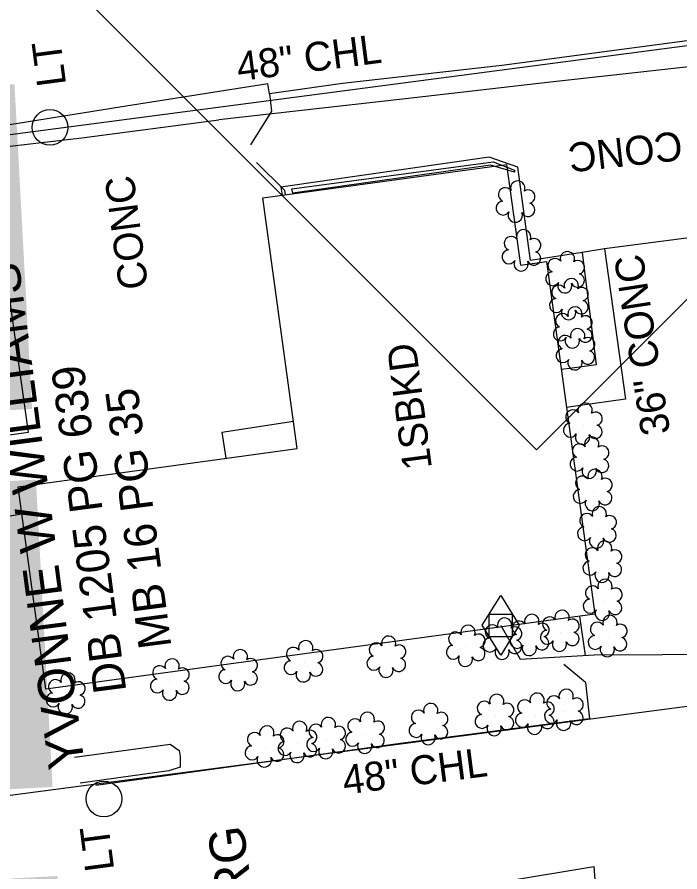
# Model space of a CAD drawing. Extents: x 2364404 to 2371833, y 798876 to 809754.
# Drawn here: x 2368307.8 to 2368399.1, y 807275.8 to 807393.5 of the extents above; entities that cross this region are included whole.
import ezdxf

# ---------------------------------------------------------------- set-up
doc = ezdxf.new("R2010")
doc.units = 0
for name, color, linetype in [('CTL Supplemental Horizontal and Vertical CELL', 7, 'Continuous'), ('Exist Building', 7, 'Continuous'), ('Exist Building Text', 7, 'Continuous'), ('Exist Horizontal Alignment Direction Label', 7, 'Continuous'), ('Exist Other Culture Area Outline', 7, 'Continuous'), ('Exist Other Culture Area Outline Text', 7, 'Continuous'), ('Exist Other Culture Fence Line', 7, 'Continuous'), ('Exist Other Culture Fence Line Text', 7, 'Continuous'), ('Exist Other Culture Gate', 7, 'Continuous'), ('Exist Property Deed Book Text', 7, 'Continuous'), ('Exist Property Line', 7, 'Continuous'), ('Exist Property Owner Text', 7, 'Continuous'), ('Exist Roads EOP Other', 7, 'Continuous'), ('Exist Roads EOP Other Text', 7, 'Continuous'), ('Exist Utilities Gas Meter CELL', 7, 'Continuous'), ('Exist Utilities Gas UG Line SUE LOS B', 7, 'Continuous'), ('Exist Utilities Other Pole CELL', 7, 'Continuous'), ('Exist Utilities Other Pole Text', 7, 'Continuous'), ('Exist Vegetation Hedge Row', 7, 'Continuous'), ('Exist Vegetation Shrub CELL', 7, 'Continuous')]:
    doc.layers.add(name, color=color, linetype=linetype)

msp = doc.modelspace()

# ---------------------------------------------------------------- linework, layer by layer
at = {"layer": 'CTL Supplemental Horizontal and Vertical CELL'}
msp.add_lwpolyline([(2368312.4, 807400.83), (2368379.23, 807467.66), (2368446.17, 807400.72), (2368379.35, 807333.89)], close=True, dxfattribs=at)
at = {"layer": 'Exist Building'}
for points in [[(2368387.38, 807311.28), (2368311.78, 807300.93), (2368307.96, 807328.82), (2368346.4, 807334.08), (2368341.67, 807368.58), (2368375.23, 807373.17), (2368377.13, 807359.32), (2368380.73, 807359.81)], [(2368309.35, 807336.29), (2368275.55, 807331.5), (2368271.32, 807361.32), (2368305.12, 807366.11)]]:
    msp.add_lwpolyline(points, close=True, dxfattribs=at)
at = {"layer": 'Exist Other Culture Area Outline'}
for points in [[(2368385.65, 807361.05), (2368387.58, 807345.6), (2368384.25, 807345.14), (2368382.77, 807344.94)], [(2368388.7, 807361.57), (2368391.59, 807340.86), (2368385.05, 807339.93), (2368383.48, 807339.72)]]:
    msp.add_lwpolyline(points, dxfattribs=at)
at = {"layer": 'Exist Other Culture Fence Line'}
for p, q in [((2368342.56, 807382.91), (2368342.87, 807380.52)), ((2368344.66, 807369.65), (2368344.75, 807369)), ((2368386.09, 807305.56), (2368385.34, 807311))]:
    msp.add_line(p, q, dxfattribs=at)
for points in [[(2368408.43, 807462), (2368410.22, 807447.2), (2368414.77, 807413.48), (2368417.34, 807392.49), (2368374.59, 807386.82), (2368352.65, 807384.34), (2368342.56, 807382.91), (2368342.36, 807384.28), (2368321.98, 807381.07), (2368304.49, 807378.27), (2368301.17, 807377.76)], [(2368386.1, 807301.88), (2368386.66, 807296.84), (2368360.64, 807293.47), (2368330.96, 807289.37), (2368318.67, 807287.69)]]:
    msp.add_lwpolyline(points, dxfattribs=at)
at = {"layer": 'Exist Other Culture Gate'}
for p, q in [((2368342.87, 807380.52), (2368339.98, 807375.89)), ((2368344.66, 807369.65), (2368340.77, 807373.44)), ((2368386.1, 807301.88), (2368383.13, 807304.35))]:
    msp.add_line(p, q, dxfattribs=at)
at = {"layer": 'Exist Property Line'}
for p, q in [((2368259.17, 807371.07), (2368424.73, 807392.82)), ((2368270.91, 807281.64), (2368436.37, 807303.37))]:
    msp.add_line(p, q, dxfattribs=at)
at = {"layer": 'Exist Roads EOP Other'}
for p, q in [((2368336.03, 807336.34), (2368345.88, 807337.84)), ((2368336.03, 807336.34), (2368336.54, 807332.73)), ((2368306.27, 807324.73), (2368308.48, 807325.07))]:
    msp.add_line(p, q, dxfattribs=at)
for points in [[(2368438.95, 807391.31), (2368438.75, 807392), (2368434.19, 807391.49), (2368427.7, 807389.98), (2368419.09, 807388.89), (2368409.49, 807387.63), (2368380.86, 807384.46), (2368361.31, 807382.22), (2368335.58, 807379.32)], [(2368301.21, 807376.54), (2368303.01, 807376.79), (2368303.22, 807375.29), (2368316.71, 807376.84), (2368335.58, 807379.32)], [(2368441.42, 807369.46), (2368434.29, 807367.88), (2368429.57, 807366.96), (2368416.95, 807365.23), (2368388.7, 807361.57), (2368385.65, 807361.05), (2368378.51, 807359.96), (2368376.79, 807372.8), (2368372.81, 807374.19), (2368344.15, 807370.04), (2368344.3, 807368.94)]]:
    msp.add_lwpolyline(points, dxfattribs=at)
at = {"layer": 'Exist Utilities Gas Meter CELL'}
msp.add_line((2368374.43, 807309.74), (2368374.43, 807309.74), dxfattribs=at)
for points in [[(2368371.89, 807309.74), (2368374.43, 807313.85), (2368376.96, 807309.74), (2368374.43, 807305.63), (2368371.89, 807309.74)], [(2368372.85, 807311.28), (2368376, 807311.28), (2368376, 807308.17), (2368372.85, 807308.17), (2368372.85, 807311.28)]]:
    msp.add_lwpolyline(points, dxfattribs=at)
at = {"layer": 'Exist Utilities Gas UG Line SUE LOS B'}
msp.add_lwpolyline([(2368374.42, 807309.72), (2368377.1, 807305.08), (2368387.28, 807305.67), (2368415.57, 807305.81), (2368438.51, 807306.72), (2368453.8, 807308.86), (2368476.58, 807310.74)], dxfattribs=at)
at = {"layer": 'Exist Utilities Other Pole CELL'}
for centre in [(2368312.34, 807378.29), (2368319.77, 807285.84)]:
    msp.add_circle(centre, 2.46, dxfattribs=at)
at = {"layer": 'Exist Vegetation Hedge Row'}
for points in [[(2368345.64, 807369.83), (2368373.36, 807373.53), (2368376.32, 807372.41), (2368376.34, 807372.13), (2368373.01, 807373.08), (2368345.78, 807369.24), (2368345.64, 807369.83)], [(2368315.74, 807291.57), (2368328.89, 807293.37), (2368330.14, 807292.49), (2368330.28, 807291.68), (2368330.29, 807290.19), (2368328.71, 807289.69), (2368316.52, 807287.98)], [(2368374.27, 807274.35), (2368387.26, 807276.54), (2368387.42, 807274.1), (2368374.63, 807272.16), (2368374.27, 807274.35)]]:
    msp.add_lwpolyline(points, dxfattribs=at)
at = {"layer": 'Exist Vegetation Shrub CELL'}
for p, q in [((2368376.55, 807367.89), (2368376.55, 807367.89)), ((2368377.36, 807361.18), (2368377.36, 807361.18)), ((2368383.38, 807358.16), (2368383.38, 807358.16)), ((2368383.9, 807354.46), (2368383.9, 807354.46)), ((2368384.42, 807350.56), (2368384.42, 807350.56)), ((2368384.79, 807347.56), (2368384.79, 807347.56)), ((2368385.82, 807337.3), (2368385.82, 807337.3)), ((2368386.74, 807332.64), (2368386.74, 807332.64)), ((2368387.17, 807328.19), (2368387.17, 807328.19)), ((2368387.76, 807323.05), (2368387.76, 807323.05)), ((2368388.5, 807318.32), (2368388.5, 807318.32)), ((2368388.54, 807313.07), (2368388.54, 807313.07)), ((2368378.48, 807308.23), (2368378.48, 807308.23)), ((2368382.64, 807308.8), (2368382.64, 807308.8)), ((2368389.23, 807308.08), (2368389.23, 807308.08)), ((2368369.69, 807306.73), (2368369.69, 807306.73)), ((2368374.74, 807307.72), (2368374.74, 807307.72)), ((2368347.35, 807304.61), (2368347.35, 807304.61)), ((2368358.75, 807305.23), (2368358.75, 807305.23)), ((2368338.34, 807303.37), (2368338.34, 807303.37)), ((2368328.93, 807302.08), (2368328.93, 807302.08)), ((2368314.58, 807300.17), (2368314.58, 807300.17)), ((2368373.65, 807297.21), (2368373.65, 807297.21)), ((2368379.21, 807297.38), (2368379.21, 807297.38)), ((2368383.21, 807297.93), (2368383.21, 807297.93)), ((2368364.56, 807295.96), (2368364.56, 807295.96)), ((2368350.45, 807294.03), (2368350.45, 807294.03)), ((2368355.82, 807294.76), (2368355.82, 807294.76)), ((2368341.98, 807292.87), (2368341.98, 807292.87)), ((2368346.5, 807293.49), (2368346.5, 807293.49))]:
    msp.add_line(p, q, dxfattribs=at)
for centre, radius, start, end in [((2368376.78, 807369.93), 0.99, 334.8391, 200.4717), ((2368375.07, 807369.02), 0.968, 35.8908, 245.4216), ((2368378.22, 807368.76), 0.929, 284.4567, 126.0861), ((2368374.75, 807367.18), 0.955, 95.1099, 327.9534), ((2368378.19, 807366.96), 0.937, 204.9913, 73.4601), ((2368376.42, 807366.2), 0.984, 151.2797, 21.387), ((2368375.87, 807362.31), 0.968, 35.8908, 245.4216), ((2368377.58, 807363.22), 0.99, 334.8391, 200.4717), ((2368379.03, 807362.05), 0.929, 284.4567, 126.0861), ((2368375.56, 807360.47), 0.955, 95.1099, 327.9534), ((2368378.99, 807360.25), 0.937, 204.9913, 73.4601), ((2368383.61, 807360.2), 0.99, 334.8391, 200.4717), ((2368377.23, 807359.49), 0.984, 151.2797, 21.387), ((2368381.9, 807359.28), 0.968, 35.8908, 245.4216), ((2368385.05, 807359.03), 0.929, 284.4567, 126.0861), ((2368381.58, 807357.45), 0.955, 95.1099, 327.9534), ((2368384.13, 807356.5), 0.99, 334.8391, 200.4717), ((2368385.02, 807357.23), 0.937, 204.9913, 73.4601), ((2368382.41, 807355.59), 0.968, 35.8908, 245.4216), ((2368383.25, 807356.47), 0.984, 151.2797, 21.387), ((2368385.57, 807355.33), 0.929, 284.4567, 126.0861), ((2368382.1, 807353.76), 0.955, 95.1099, 327.9534), ((2368385.53, 807353.54), 0.937, 204.9913, 73.4601), ((2368382.94, 807351.69), 0.968, 35.8908, 245.4216), ((2368383.77, 807352.78), 0.984, 151.2797, 21.387), ((2368384.65, 807352.6), 0.99, 334.8391, 200.4717), ((2368386.09, 807351.43), 0.929, 284.4567, 126.0861), ((2368382.62, 807349.85), 0.955, 95.1099, 327.9534), ((2368385.02, 807349.6), 0.99, 334.8391, 200.4717), ((2368386.06, 807349.63), 0.937, 204.9913, 73.4601), ((2368383.3, 807348.69), 0.968, 35.8908, 245.4216), ((2368384.29, 807348.88), 0.984, 151.2797, 21.387), ((2368386.46, 807348.43), 0.929, 284.4567, 126.0861), ((2368382.99, 807346.86), 0.955, 95.1099, 327.9534), ((2368386.42, 807346.63), 0.937, 204.9913, 73.4601), ((2368384.66, 807345.88), 0.984, 151.2797, 21.387), ((2368386.05, 807339.35), 0.99, 334.8391, 200.4717), ((2368384.34, 807338.43), 0.968, 35.8908, 245.4216), ((2368387.49, 807338.17), 0.929, 284.4567, 126.0861), ((2368384.02, 807336.6), 0.955, 95.1099, 327.9534), ((2368387.46, 807336.38), 0.937, 204.9913, 73.4601), ((2368385.69, 807335.62), 0.984, 151.2797, 21.387), ((2368386.97, 807334.68), 0.99, 334.8391, 200.4717), ((2368385.26, 807333.76), 0.968, 35.8908, 245.4216), ((2368388.41, 807333.5), 0.929, 284.4567, 126.0861), ((2368384.94, 807331.93), 0.955, 95.1099, 327.9534), ((2368388.37, 807331.71), 0.937, 204.9913, 73.4601), ((2368386.61, 807330.95), 0.984, 151.2797, 21.387), ((2368385.69, 807329.32), 0.968, 35.8908, 245.4216), ((2368387.4, 807330.23), 0.99, 334.8391, 200.4717), ((2368388.84, 807329.06), 0.929, 284.4567, 126.0861), ((2368385.37, 807327.48), 0.955, 95.1099, 327.9534), ((2368388.81, 807327.26), 0.937, 204.9913, 73.4601), ((2368387.04, 807326.5), 0.984, 151.2797, 21.387), ((2368387.99, 807325.09), 0.99, 334.8391, 200.4717), ((2368386.28, 807324.17), 0.968, 35.8908, 245.4216), ((2368389.43, 807323.92), 0.929, 284.4567, 126.0861), ((2368385.96, 807322.34), 0.955, 95.1099, 327.9534), ((2368389.4, 807322.12), 0.937, 204.9913, 73.4601), ((2368387.63, 807321.36), 0.984, 151.2797, 21.387), ((2368388.73, 807320.36), 0.99, 334.8391, 200.4717), ((2368387.02, 807319.44), 0.968, 35.8908, 245.4216), ((2368390.18, 807319.19), 0.929, 284.4567, 126.0861), ((2368386.7, 807317.61), 0.955, 95.1099, 327.9534), ((2368390.14, 807317.39), 0.937, 204.9913, 73.4601), ((2368388.38, 807316.63), 0.984, 151.2797, 21.387), ((2368388.77, 807315.11), 0.99, 334.8391, 200.4717), ((2368387.06, 807314.2), 0.968, 35.8908, 245.4216), ((2368390.22, 807313.94), 0.929, 284.4567, 126.0861), ((2368386.74, 807312.37), 0.955, 95.1099, 327.9534), ((2368390.18, 807312.14), 0.937, 204.9913, 73.4601), ((2368382.87, 807310.84), 0.99, 334.8391, 200.4717), ((2368388.42, 807311.39), 0.984, 151.2797, 21.387), ((2368374.96, 807309.76), 0.99, 334.8391, 200.4717), ((2368377, 807309.36), 0.968, 35.8908, 245.4216), ((2368378.71, 807310.27), 0.99, 334.8391, 200.4717), ((2368381.16, 807309.93), 0.968, 35.8908, 245.4216), ((2368384.31, 807309.67), 0.929, 284.4567, 126.0861), ((2368387.74, 807309.21), 0.968, 35.8908, 245.4216), ((2368389.46, 807310.12), 0.99, 334.8391, 200.4717), ((2368369.91, 807308.77), 0.99, 334.8391, 200.4717), ((2368373.25, 807308.84), 0.968, 35.8908, 245.4216), ((2368376.41, 807308.58), 0.929, 284.4567, 126.0861), ((2368380.16, 807309.1), 0.929, 284.4567, 126.0861), ((2368380.84, 807308.09), 0.955, 95.1099, 327.9534), ((2368390.9, 807308.95), 0.929, 284.4567, 126.0861), ((2368358.98, 807307.27), 0.99, 334.8391, 200.4717), ((2368368.2, 807307.85), 0.968, 35.8908, 245.4216), ((2368371.36, 807307.6), 0.929, 284.4567, 126.0861), ((2368372.93, 807307.01), 0.955, 95.1099, 327.9534), ((2368376.68, 807307.52), 0.955, 95.1099, 327.9534), ((2368380.12, 807307.3), 0.937, 204.9913, 73.4601), ((2368384.28, 807307.87), 0.937, 204.9913, 73.4601), ((2368387.43, 807307.38), 0.955, 95.1099, 327.9534), ((2368390.86, 807307.15), 0.937, 204.9913, 73.4601), ((2368345.87, 807305.73), 0.968, 35.8908, 245.4216), ((2368347.58, 807306.65), 0.99, 334.8391, 200.4717), ((2368357.27, 807306.36), 0.968, 35.8908, 245.4216), ((2368360.42, 807306.1), 0.929, 284.4567, 126.0861), ((2368367.89, 807306.02), 0.955, 95.1099, 327.9534), ((2368371.32, 807305.8), 0.937, 204.9913, 73.4601), ((2368376.37, 807306.79), 0.937, 204.9913, 73.4601), ((2368378.36, 807306.55), 0.984, 151.2797, 21.387), ((2368382.51, 807307.12), 0.984, 151.2797, 21.387), ((2368389.1, 807306.4), 0.984, 151.2797, 21.387), ((2368336.86, 807304.5), 0.968, 35.8908, 245.4216), ((2368338.57, 807305.41), 0.99, 334.8391, 200.4717), ((2368349.02, 807305.48), 0.929, 284.4567, 126.0861), ((2368356.95, 807304.52), 0.955, 95.1099, 327.9534), ((2368369.56, 807305.04), 0.984, 151.2797, 21.387), ((2368374.61, 807306.03), 0.984, 151.2797, 21.387), ((2368329.16, 807304.13), 0.99, 334.8391, 200.4717), ((2368340.01, 807304.24), 0.929, 284.4567, 126.0861), ((2368345.55, 807303.9), 0.955, 95.1099, 327.9534), ((2368348.99, 807303.68), 0.937, 204.9913, 73.4601), ((2368360.39, 807304.3), 0.937, 204.9913, 73.4601), ((2368314.81, 807302.21), 0.99, 334.8391, 200.4717), ((2368327.45, 807303.21), 0.968, 35.8908, 245.4216), ((2368330.61, 807302.95), 0.929, 284.4567, 126.0861), ((2368336.54, 807302.67), 0.955, 95.1099, 327.9534), ((2368339.98, 807302.44), 0.937, 204.9913, 73.4601), ((2368347.22, 807302.92), 0.984, 151.2797, 21.387), ((2368358.62, 807303.55), 0.984, 151.2797, 21.387), ((2368313.1, 807301.29), 0.968, 35.8908, 245.4216), ((2368316.25, 807301.03), 0.929, 284.4567, 126.0861), ((2368327.13, 807301.38), 0.955, 95.1099, 327.9534), ((2368330.57, 807301.16), 0.937, 204.9913, 73.4601), ((2368338.21, 807301.69), 0.984, 151.2797, 21.387), ((2368328.81, 807300.4), 0.984, 151.2797, 21.387), ((2368383.44, 807299.97), 0.99, 334.8391, 200.4717), ((2368312.78, 807299.46), 0.955, 95.1099, 327.9534), ((2368316.22, 807299.24), 0.937, 204.9913, 73.4601), ((2368373.88, 807299.25), 0.99, 334.8391, 200.4717), ((2368379.44, 807299.42), 0.99, 334.8391, 200.4717), ((2368381.73, 807299.06), 0.968, 35.8908, 245.4216), ((2368384.88, 807298.8), 0.929, 284.4567, 126.0861), ((2368314.45, 807298.48), 0.984, 151.2797, 21.387), ((2368364.79, 807298), 0.99, 334.8391, 200.4717), ((2368372.16, 807298.33), 0.968, 35.8908, 245.4216), ((2368375.32, 807298.08), 0.929, 284.4567, 126.0861), ((2368377.72, 807298.51), 0.968, 35.8908, 245.4216), ((2368380.88, 807298.25), 0.929, 284.4567, 126.0861), ((2368356.04, 807296.8), 0.99, 334.8391, 200.4717), ((2368363.08, 807297.09), 0.968, 35.8908, 245.4216), ((2368366.23, 807296.83), 0.929, 284.4567, 126.0861), ((2368371.85, 807296.5), 0.955, 95.1099, 327.9534), ((2368377.41, 807296.68), 0.955, 95.1099, 327.9534), ((2368380.84, 807296.45), 0.937, 204.9913, 73.4601), ((2368381.41, 807297.23), 0.955, 95.1099, 327.9534), ((2368384.85, 807297), 0.937, 204.9913, 73.4601), ((2368346.73, 807295.53), 0.99, 334.8391, 200.4717), ((2368348.97, 807295.16), 0.968, 35.8908, 245.4216), ((2368350.68, 807296.07), 0.99, 334.8391, 200.4717), ((2368354.33, 807295.89), 0.968, 35.8908, 245.4216), ((2368357.49, 807295.63), 0.929, 284.4567, 126.0861), ((2368362.76, 807295.26), 0.955, 95.1099, 327.9534), ((2368375.28, 807296.28), 0.937, 204.9913, 73.4601), ((2368379.08, 807295.7), 0.984, 151.2797, 21.387), ((2368383.08, 807296.25), 0.984, 151.2797, 21.387), ((2368340.5, 807294), 0.968, 35.8908, 245.4216), ((2368342.21, 807294.91), 0.99, 334.8391, 200.4717), ((2368345.02, 807294.62), 0.968, 35.8908, 245.4216), ((2368348.17, 807294.36), 0.929, 284.4567, 126.0861), ((2368352.12, 807294.9), 0.929, 284.4567, 126.0861), ((2368354.02, 807294.06), 0.955, 95.1099, 327.9534), ((2368366.2, 807295.03), 0.937, 204.9913, 73.4601), ((2368373.52, 807295.52), 0.984, 151.2797, 21.387), ((2368343.65, 807293.74), 0.929, 284.4567, 126.0861), ((2368344.7, 807292.78), 0.955, 95.1099, 327.9534), ((2368348.65, 807293.33), 0.955, 95.1099, 327.9534), ((2368352.09, 807293.1), 0.937, 204.9913, 73.4601), ((2368357.45, 807293.84), 0.937, 204.9913, 73.4601), ((2368364.43, 807294.28), 0.984, 151.2797, 21.387), ((2368340.18, 807292.17), 0.955, 95.1099, 327.9534), ((2368343.62, 807291.94), 0.937, 204.9913, 73.4601), ((2368348.14, 807292.56), 0.937, 204.9913, 73.4601), ((2368350.32, 807292.35), 0.984, 151.2797, 21.387), ((2368355.69, 807293.08), 0.984, 151.2797, 21.387), ((2368341.85, 807291.19), 0.984, 151.2797, 21.387), ((2368346.37, 807291.81), 0.984, 151.2797, 21.387)]:
    msp.add_arc(centre, radius, start, end, dxfattribs=at)

# ---------------------------------------------------------------- texts
at = {"layer": 'Exist Building Text'}
msp.add_text('1SBKD', height=4, rotation=97.4798, dxfattribs=at).set_placement((2368364.96, 807331.41))
at = {"layer": 'Exist Horizontal Alignment Direction Label'}
msp.add_text('BL-112', height=73.5, rotation=93.1013, dxfattribs=at).set_placement((2368324.33, 807072.7))
at = {"layer": 'Exist Other Culture Area Outline Text'}
msp.add_text('36" CONC', height=4, rotation=98.7807, dxfattribs=at).set_placement((2368397.79, 807336.24))
at = {"layer": 'Exist Other Culture Fence Line Text'}
for p in [(2368338.32, 807384.64), (2368352.9, 807286.42)]:
    msp.add_text('48" CHL', height=4, rotation=7.3757, dxfattribs=at).set_placement(p)
at = {"layer": 'Exist Property Deed Book Text'}
for s, p in [('DB 1205 PG 639', (2368322.87, 807300.66)), ('MB 16 PG 35', (2368329.08, 807306.8))]:
    msp.add_text(s, height=4.5, rotation=97.4798, dxfattribs=at).set_placement(p)
at = {"layer": 'Exist Property Owner Text'}
for s, p in [('YVONNE W WILLIAMS', (2368317.16, 807290.3)), (' SHARON H STRANDBERG', (2368350.09, 807197.65))]:
    msp.add_text(s, height=5, rotation=97.4798, dxfattribs=at).set_placement(p)
at = {"layer": 'Exist Roads EOP Other Text'}
for s, rotation, p in [("23' CONC", 186.3202, (2368407.61, 807378.72)), ('CONC', 97.4798, (2368325.88, 807356.24))]:
    msp.add_text(s, height=4, rotation=rotation, dxfattribs=at).set_placement(p)
at = {"layer": 'Exist Utilities Other Pole Text'}
for p in [(2368314.58, 807384.19), (2368321.2, 807276.11)]:
    msp.add_text('LT', height=4, rotation=97.4798, dxfattribs=at).set_placement(p)

doc.saveas('drawing.dxf')
